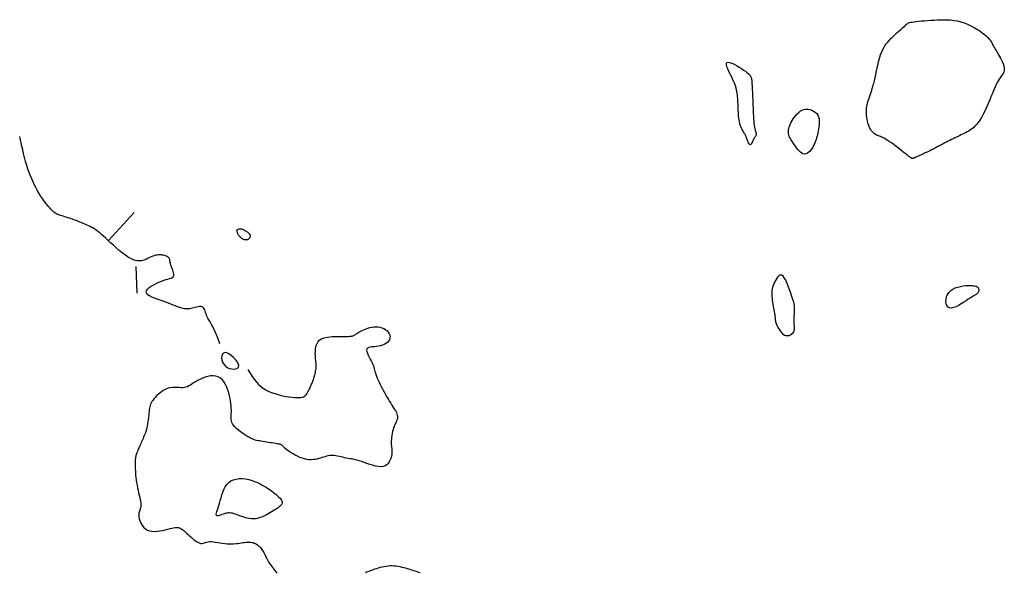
# Model space of a CAD drawing. Header units: millimetres. Extents: x 32690613 to 32693367, y 5343692 to 5344708.
# Tile 966 of 1009: x 32693093 to 32693129, y 5344639 to 5344660. Entities that reach past the tile are written whole.
import ezdxf

# ---------------------------------------------------------------- set-up
doc = ezdxf.new("R2010")
doc.units = ezdxf.units.MM
doc.header["$LTSCALE"] = 20
doc.layers.add('02-DGM_HL_491.00', color=62, linetype='Continuous')

msp = doc.modelspace()

# ---------------------------------------------------------------- linework, layer by layer
at = {"layer": '02-DGM_HL_491.00', "elevation": 491, "flags": 128}
for points in [[(32693125.751, 5344654.905), (32693125.686, 5344654.957), (32693125.612, 5344655.015), (32693125.531, 5344655.078), (32693125.446, 5344655.143), (32693125.359, 5344655.208), (32693125.275, 5344655.27), (32693125.194, 5344655.327), (32693125.12, 5344655.376), (32693125.055, 5344655.415), (32693124.999, 5344655.446), (32693124.949, 5344655.47), (32693124.904, 5344655.489), (32693124.864, 5344655.504), (32693124.826, 5344655.518), (32693124.79, 5344655.531), (32693124.754, 5344655.546), (32693124.717, 5344655.564), (32693124.68, 5344655.586), (32693124.642, 5344655.612), (32693124.605, 5344655.643), (32693124.568, 5344655.678), (32693124.534, 5344655.719), (32693124.501, 5344655.766), (32693124.472, 5344655.819), (32693124.445, 5344655.878), (32693124.421, 5344655.943), (32693124.401, 5344656.011), (32693124.384, 5344656.081), (32693124.37, 5344656.153), (32693124.358, 5344656.223), (32693124.35, 5344656.291), (32693124.344, 5344656.356), (32693124.342, 5344656.416), (32693124.342, 5344656.472), (32693124.344, 5344656.526), (32693124.35, 5344656.579), (32693124.358, 5344656.631), (32693124.369, 5344656.686), (32693124.383, 5344656.742), (32693124.4, 5344656.803), (32693124.42, 5344656.869), (32693124.442, 5344656.939), (32693124.465, 5344657.011), (32693124.49, 5344657.085), (32693124.514, 5344657.158), (32693124.538, 5344657.231), (32693124.56, 5344657.3), (32693124.581, 5344657.366), (32693124.599, 5344657.427), (32693124.615, 5344657.483), (32693124.629, 5344657.534), (32693124.64, 5344657.581), (32693124.651, 5344657.625), (32693124.66, 5344657.665), (32693124.668, 5344657.702), (32693124.675, 5344657.737), (32693124.682, 5344657.77), (32693124.689, 5344657.802), (32693124.695, 5344657.835), (32693124.703, 5344657.87), (32693124.711, 5344657.909), (32693124.72, 5344657.953), (32693124.731, 5344658.003), (32693124.743, 5344658.062), (32693124.757, 5344658.129), (32693124.774, 5344658.205), (32693124.793, 5344658.286), (32693124.815, 5344658.371), (32693124.841, 5344658.459), (32693124.87, 5344658.548), (32693124.904, 5344658.635), (32693124.942, 5344658.72), (32693124.985, 5344658.801), (32693125.032, 5344658.877), (32693125.083, 5344658.95), (32693125.137, 5344659.019), (32693125.193, 5344659.085), (32693125.252, 5344659.148), (32693125.311, 5344659.208), (32693125.371, 5344659.267), (32693125.432, 5344659.323), (32693125.491, 5344659.376), (32693125.549, 5344659.427), (32693125.604, 5344659.475), (32693125.655, 5344659.52), (32693125.703, 5344659.561), (32693125.745, 5344659.598), (32693125.781, 5344659.63), (32693125.811, 5344659.658), (32693125.836, 5344659.681), (32693125.86, 5344659.701), (32693125.884, 5344659.717), (32693125.913, 5344659.732), (32693125.948, 5344659.744), (32693125.991, 5344659.755), (32693126.047, 5344659.766), (32693126.116, 5344659.776), (32693126.198, 5344659.786), (32693126.29, 5344659.796), (32693126.392, 5344659.805), (32693126.501, 5344659.814), (32693126.616, 5344659.823), (32693126.735, 5344659.831), (32693126.857, 5344659.839), (32693126.98, 5344659.846), (32693127.103, 5344659.851), (32693127.227, 5344659.853), (32693127.351, 5344659.85), (32693127.476, 5344659.842), (32693127.601, 5344659.828), (32693127.727, 5344659.805), (32693127.853, 5344659.774), (32693127.98, 5344659.732), (32693128.105, 5344659.682), (32693128.227, 5344659.625), (32693128.344, 5344659.563), (32693128.455, 5344659.499), (32693128.557, 5344659.434), (32693128.649, 5344659.369), (32693128.729, 5344659.307), (32693128.797, 5344659.25), (32693128.852, 5344659.197), (32693128.898, 5344659.147), (32693128.935, 5344659.1), (32693128.966, 5344659.055), (32693128.992, 5344659.013), (32693129.016, 5344658.971), (32693129.038, 5344658.93), (32693129.061, 5344658.889), (32693129.085, 5344658.848), (32693129.11, 5344658.805), (32693129.136, 5344658.76), (32693129.164, 5344658.713), (32693129.194, 5344658.663), (32693129.225, 5344658.608), (32693129.259, 5344658.55), (32693129.296, 5344658.486), (32693129.332, 5344658.419), (32693129.368, 5344658.349), (32693129.401, 5344658.278), (32693129.43, 5344658.208), (32693129.452, 5344658.138), (32693129.466, 5344658.072), (32693129.471, 5344658.01), (32693129.465, 5344657.953), (32693129.449, 5344657.9), (32693129.425, 5344657.849), (32693129.395, 5344657.8), (32693129.36, 5344657.749), (32693129.321, 5344657.697), (32693129.282, 5344657.641), (32693129.242, 5344657.58), (32693129.203, 5344657.513), (32693129.166, 5344657.439), (32693129.129, 5344657.359), (32693129.092, 5344657.273), (32693129.055, 5344657.182), (32693129.016, 5344657.085), (32693128.975, 5344656.984), (32693128.932, 5344656.877), (32693128.885, 5344656.766), (32693128.836, 5344656.653), (32693128.784, 5344656.539), (32693128.73, 5344656.426), (32693128.675, 5344656.317), (32693128.617, 5344656.214), (32693128.559, 5344656.118), (32693128.5, 5344656.032), (32693128.44, 5344655.957), (32693128.381, 5344655.893), (32693128.321, 5344655.837), (32693128.261, 5344655.79), (32693128.201, 5344655.748), (32693128.142, 5344655.712), (32693128.084, 5344655.68), (32693128.026, 5344655.65), (32693127.97, 5344655.622), (32693127.914, 5344655.594), (32693127.859, 5344655.567), (32693127.803, 5344655.54), (32693127.747, 5344655.513), (32693127.689, 5344655.485), (32693127.631, 5344655.457), (32693127.571, 5344655.428), (32693127.508, 5344655.397), (32693127.445, 5344655.365), (32693127.381, 5344655.333), (32693127.318, 5344655.301), (32693127.257, 5344655.27), (32693127.199, 5344655.24), (32693127.144, 5344655.212), (32693127.094, 5344655.185), (32693127.049, 5344655.161), (32693127.009, 5344655.14), (32693126.972, 5344655.12), (32693126.937, 5344655.101), (32693126.903, 5344655.082), (32693126.869, 5344655.063), (32693126.833, 5344655.044), (32693126.794, 5344655.024), (32693126.751, 5344655.003), (32693126.705, 5344654.98), (32693126.657, 5344654.956), (32693126.607, 5344654.933), (32693126.557, 5344654.909), (32693126.508, 5344654.886), (32693126.461, 5344654.864), (32693126.416, 5344654.843), (32693126.374, 5344654.824), (32693126.335, 5344654.807), (32693126.3, 5344654.791), (32693126.267, 5344654.777), (32693126.238, 5344654.764), (32693126.211, 5344654.752), (32693126.187, 5344654.742), (32693126.165, 5344654.732), (32693126.146, 5344654.723), (32693126.128, 5344654.716), (32693126.113, 5344654.709), (32693126.099, 5344654.703), (32693126.086, 5344654.699), (32693126.074, 5344654.696), (32693126.063, 5344654.694), (32693126.053, 5344654.694), (32693126.042, 5344654.695), (32693126.032, 5344654.697), (32693126.022, 5344654.701), (32693126.011, 5344654.706), (32693126.001, 5344654.712), (32693125.991, 5344654.719), (32693125.98, 5344654.726), (32693125.97, 5344654.734), (32693125.959, 5344654.742), (32693125.946, 5344654.752), (32693125.93, 5344654.764), (32693125.909, 5344654.78), (32693125.883, 5344654.801), (32693125.848, 5344654.828), (32693125.805, 5344654.863)], [(32693119.156, 5344658.266), (32693119.197, 5344658.276), (32693119.259, 5344658.265), (32693119.335, 5344658.237), (32693119.422, 5344658.196), (32693119.514, 5344658.146), (32693119.606, 5344658.091), (32693119.695, 5344658.034), (32693119.774, 5344657.981), (32693119.841, 5344657.933), (32693119.896, 5344657.892), (32693119.94, 5344657.856), (32693119.974, 5344657.825), (32693120.001, 5344657.797), (32693120.02, 5344657.772), (32693120.035, 5344657.75), (32693120.046, 5344657.729), (32693120.055, 5344657.709), (32693120.062, 5344657.689), (32693120.067, 5344657.67), (32693120.07, 5344657.651), (32693120.073, 5344657.633), (32693120.075, 5344657.614), (32693120.077, 5344657.596), (32693120.078, 5344657.578), (32693120.079, 5344657.559), (32693120.081, 5344657.538), (32693120.083, 5344657.515), (32693120.085, 5344657.488), (32693120.087, 5344657.455), (32693120.09, 5344657.416), (32693120.093, 5344657.368), (32693120.096, 5344657.311), (32693120.099, 5344657.243), (32693120.102, 5344657.166), (32693120.106, 5344657.081), (32693120.11, 5344656.989), (32693120.114, 5344656.892), (32693120.118, 5344656.79), (32693120.122, 5344656.686), (32693120.126, 5344656.581), (32693120.13, 5344656.475), (32693120.135, 5344656.371), (32693120.139, 5344656.27), (32693120.145, 5344656.172), (32693120.151, 5344656.08), (32693120.158, 5344655.995), (32693120.167, 5344655.919), (32693120.177, 5344655.851), (32693120.188, 5344655.794), (32693120.2, 5344655.747), (32693120.212, 5344655.708), (32693120.224, 5344655.676), (32693120.234, 5344655.649), (32693120.242, 5344655.627), (32693120.247, 5344655.607), (32693120.248, 5344655.589), (32693120.245, 5344655.572), (32693120.237, 5344655.554), (32693120.227, 5344655.536), (32693120.214, 5344655.516), (32693120.199, 5344655.495), (32693120.182, 5344655.471), (32693120.166, 5344655.444), (32693120.149, 5344655.414), (32693120.132, 5344655.38), (32693120.117, 5344655.345), (32693120.101, 5344655.309), (32693120.086, 5344655.276), (32693120.071, 5344655.246), (32693120.057, 5344655.223), (32693120.041, 5344655.207), (32693120.026, 5344655.201), (32693120.01, 5344655.206), (32693119.994, 5344655.22), (32693119.978, 5344655.243), (32693119.962, 5344655.271), (32693119.947, 5344655.303), (32693119.933, 5344655.338), (32693119.919, 5344655.372), (32693119.907, 5344655.404), (32693119.896, 5344655.433), (32693119.886, 5344655.46), (32693119.876, 5344655.484), (32693119.866, 5344655.508), (32693119.855, 5344655.531), (32693119.842, 5344655.556), (32693119.828, 5344655.583), (32693119.811, 5344655.613), (32693119.791, 5344655.648), (32693119.769, 5344655.686), (32693119.745, 5344655.728), (32693119.721, 5344655.774), (32693119.697, 5344655.824), (32693119.674, 5344655.877), (32693119.652, 5344655.934), (32693119.634, 5344655.994), (32693119.618, 5344656.058), (32693119.606, 5344656.124), (32693119.596, 5344656.193), (32693119.589, 5344656.264), (32693119.583, 5344656.336), (32693119.579, 5344656.41), (32693119.576, 5344656.484), (32693119.573, 5344656.559), (32693119.57, 5344656.634), (32693119.567, 5344656.708), (32693119.563, 5344656.782), (32693119.559, 5344656.854), (32693119.554, 5344656.925), (32693119.549, 5344656.994), (32693119.542, 5344657.061), (32693119.534, 5344657.125), (32693119.524, 5344657.185), (32693119.513, 5344657.245), (32693119.498, 5344657.304), (32693119.481, 5344657.364), (32693119.459, 5344657.428), (32693119.433, 5344657.496), (32693119.401, 5344657.57), (32693119.363, 5344657.652), (32693119.32, 5344657.741), (32693119.273, 5344657.836), (32693119.228, 5344657.931), (32693119.188, 5344658.023), (32693119.157, 5344658.106), (32693119.139, 5344658.178), (32693119.137, 5344658.232)], [(32693122.017, 5344656.511), (32693122.089, 5344656.523), (32693122.164, 5344656.522), (32693122.239, 5344656.509), (32693122.311, 5344656.486), (32693122.379, 5344656.453), (32693122.44, 5344656.411), (32693122.493, 5344656.36), (32693122.535, 5344656.303), (32693122.564, 5344656.238), (32693122.582, 5344656.169), (32693122.59, 5344656.096), (32693122.59, 5344656.02), (32693122.584, 5344655.943), (32693122.574, 5344655.866), (32693122.561, 5344655.791), (32693122.547, 5344655.718), (32693122.534, 5344655.65), (32693122.521, 5344655.584), (32693122.507, 5344655.521), (32693122.491, 5344655.46), (32693122.474, 5344655.4), (32693122.453, 5344655.34), (32693122.429, 5344655.279), (32693122.401, 5344655.216), (32693122.368, 5344655.151), (32693122.331, 5344655.087), (32693122.289, 5344655.026), (32693122.245, 5344654.969), (32693122.198, 5344654.921), (32693122.149, 5344654.884), (32693122.099, 5344654.859), (32693122.047, 5344654.851), (32693121.996, 5344654.86), (32693121.945, 5344654.885), (32693121.894, 5344654.923), (32693121.844, 5344654.971), (32693121.796, 5344655.027), (32693121.748, 5344655.087), (32693121.702, 5344655.15), (32693121.659, 5344655.212), (32693121.617, 5344655.271), (32693121.579, 5344655.328), (32693121.544, 5344655.382), (32693121.513, 5344655.435), (32693121.487, 5344655.487), (32693121.466, 5344655.538), (32693121.45, 5344655.589), (32693121.441, 5344655.641), (32693121.439, 5344655.694), (32693121.443, 5344655.748), (32693121.453, 5344655.804), (32693121.47, 5344655.861), (32693121.491, 5344655.919), (32693121.518, 5344655.979), (32693121.549, 5344656.041), (32693121.585, 5344656.104), (32693121.624, 5344656.168), (32693121.668, 5344656.233), (32693121.716, 5344656.295), (32693121.768, 5344656.354), (32693121.824, 5344656.406), (32693121.884, 5344656.452), (32693121.948, 5344656.487)], [(32693100.941, 5344652.036), (32693100.953, 5344652.051), (32693100.97, 5344652.061), (32693100.99, 5344652.069), (32693101.013, 5344652.073), (32693101.038, 5344652.075), (32693101.064, 5344652.075), (32693101.091, 5344652.072), (32693101.116, 5344652.067), (32693101.14, 5344652.06), (32693101.163, 5344652.052), (32693101.185, 5344652.043), (32693101.206, 5344652.032), (32693101.226, 5344652.02), (32693101.247, 5344652.007), (32693101.267, 5344651.993), (32693101.288, 5344651.978), (32693101.31, 5344651.963), (32693101.332, 5344651.948), (32693101.353, 5344651.931), (32693101.372, 5344651.914), (32693101.39, 5344651.896), (32693101.405, 5344651.878), (32693101.416, 5344651.858), (32693101.422, 5344651.837), (32693101.424, 5344651.815), (32693101.422, 5344651.793), (32693101.415, 5344651.771), (32693101.405, 5344651.75), (32693101.392, 5344651.729), (32693101.376, 5344651.711), (32693101.358, 5344651.695), (32693101.338, 5344651.682), (32693101.317, 5344651.673), (32693101.295, 5344651.667), (32693101.272, 5344651.664), (32693101.249, 5344651.664), (32693101.225, 5344651.667), (32693101.202, 5344651.673), (32693101.178, 5344651.681), (32693101.154, 5344651.692), (32693101.131, 5344651.704), (32693101.108, 5344651.719), (32693101.086, 5344651.736), (32693101.065, 5344651.754), (32693101.045, 5344651.774), (32693101.025, 5344651.796), (32693101.007, 5344651.819), (32693100.99, 5344651.844), (32693100.974, 5344651.87), (32693100.96, 5344651.896), (32693100.948, 5344651.923), (32693100.939, 5344651.949), (32693100.933, 5344651.975), (32693100.931, 5344651.998), (32693100.933, 5344652.019)], [(32693120.896, 5344650.029), (32693120.873, 5344649.967), (32693120.854, 5344649.908), (32693120.839, 5344649.851), (32693120.829, 5344649.794), (32693120.822, 5344649.737), (32693120.819, 5344649.679), (32693120.82, 5344649.619), (32693120.824, 5344649.555), (32693120.832, 5344649.488), (32693120.841, 5344649.417), (32693120.853, 5344649.345), (32693120.866, 5344649.272), (32693120.879, 5344649.199), (32693120.892, 5344649.127), (32693120.904, 5344649.059), (32693120.915, 5344648.994), (32693120.924, 5344648.935), (32693120.932, 5344648.88), (32693120.938, 5344648.829), (32693120.944, 5344648.782), (32693120.949, 5344648.739), (32693120.954, 5344648.698), (32693120.96, 5344648.66), (32693120.967, 5344648.624), (32693120.976, 5344648.59), (32693120.986, 5344648.557), (32693120.998, 5344648.525), (32693121.011, 5344648.493), (32693121.027, 5344648.461), (32693121.044, 5344648.428), (32693121.063, 5344648.394), (32693121.085, 5344648.358), (32693121.108, 5344648.32), (32693121.133, 5344648.282), (32693121.161, 5344648.244), (32693121.191, 5344648.209), (32693121.224, 5344648.176), (32693121.259, 5344648.148), (32693121.296, 5344648.126), (32693121.337, 5344648.111), (32693121.38, 5344648.105), (32693121.424, 5344648.106), (32693121.468, 5344648.115), (32693121.511, 5344648.13), (32693121.551, 5344648.152), (32693121.586, 5344648.179), (32693121.617, 5344648.211), (32693121.64, 5344648.248), (32693121.655, 5344648.288), (32693121.664, 5344648.331), (32693121.667, 5344648.378), (32693121.666, 5344648.428), (32693121.663, 5344648.481), (32693121.658, 5344648.536), (32693121.654, 5344648.594), (32693121.652, 5344648.654), (32693121.653, 5344648.715), (32693121.656, 5344648.779), (32693121.661, 5344648.843), (32693121.665, 5344648.908), (32693121.67, 5344648.973), (32693121.673, 5344649.038), (32693121.673, 5344649.102), (32693121.67, 5344649.165), (32693121.663, 5344649.227), (32693121.652, 5344649.289), (32693121.637, 5344649.351), (32693121.619, 5344649.416), (32693121.597, 5344649.483), (32693121.572, 5344649.556), (32693121.544, 5344649.635), (32693121.513, 5344649.72), (32693121.48, 5344649.814), (32693121.445, 5344649.911), (32693121.407, 5344650.009), (32693121.368, 5344650.102), (32693121.328, 5344650.187), (32693121.287, 5344650.259), (32693121.244, 5344650.314), (32693121.201, 5344650.349), (32693121.158, 5344650.359), (32693121.115, 5344650.348), (32693121.072, 5344650.318), (32693121.031, 5344650.275), (32693120.993, 5344650.22), (32693120.957, 5344650.159), (32693120.925, 5344650.094)], [(32693127.413, 5344649.714), (32693127.48, 5344649.78), (32693127.56, 5344649.835), (32693127.649, 5344649.878), (32693127.745, 5344649.912), (32693127.844, 5344649.937), (32693127.943, 5344649.955), (32693128.037, 5344649.966), (32693128.125, 5344649.971), (32693128.203, 5344649.972), (32693128.272, 5344649.969), (32693128.331, 5344649.963), (32693128.381, 5344649.952), (32693128.423, 5344649.939), (32693128.457, 5344649.923), (32693128.484, 5344649.903), (32693128.504, 5344649.882), (32693128.517, 5344649.858), (32693128.525, 5344649.832), (32693128.527, 5344649.806), (32693128.524, 5344649.779), (32693128.516, 5344649.752), (32693128.504, 5344649.726), (32693128.489, 5344649.702), (32693128.47, 5344649.679), (32693128.449, 5344649.658), (32693128.423, 5344649.639), (32693128.393, 5344649.618), (32693128.357, 5344649.596), (32693128.314, 5344649.571), (32693128.263, 5344649.54), (32693128.202, 5344649.502), (32693128.131, 5344649.457), (32693128.05, 5344649.403), (32693127.961, 5344649.344), (32693127.866, 5344649.285), (32693127.77, 5344649.229), (32693127.676, 5344649.182), (32693127.586, 5344649.148), (32693127.505, 5344649.132), (32693127.435, 5344649.138), (32693127.379, 5344649.169), (32693127.338, 5344649.221), (32693127.312, 5344649.291), (32693127.301, 5344649.372), (32693127.305, 5344649.459), (32693127.325, 5344649.549), (32693127.361, 5344649.636)], [(32693100.499, 5344646.974), (32693100.57, 5344646.922), (32693100.651, 5344646.886), (32693100.735, 5344646.866), (32693100.816, 5344646.861), (32693100.889, 5344646.872), (32693100.948, 5344646.897), (32693100.986, 5344646.938), (32693100.999, 5344646.993), (32693100.981, 5344647.062), (32693100.938, 5344647.139), (32693100.875, 5344647.22), (32693100.799, 5344647.298), (32693100.715, 5344647.368), (32693100.63, 5344647.424), (32693100.549, 5344647.461), (32693100.479, 5344647.473), (32693100.425, 5344647.456), (32693100.388, 5344647.415), (32693100.367, 5344647.354), (32693100.362, 5344647.281), (32693100.373, 5344647.2), (32693100.399, 5344647.118), (32693100.442, 5344647.041)], [(32693100.627, 5344642.642), (32693100.708, 5344642.7), (32693100.8, 5344642.743), (32693100.902, 5344642.772), (32693101.012, 5344642.787), (32693101.128, 5344642.789), (32693101.249, 5344642.778), (32693101.373, 5344642.754), (32693101.499, 5344642.718), (32693101.626, 5344642.67), (32693101.751, 5344642.614), (32693101.873, 5344642.55), (32693101.991, 5344642.482), (32693102.101, 5344642.411), (32693102.203, 5344642.341), (32693102.295, 5344642.273), (32693102.374, 5344642.21), (32693102.44, 5344642.154), (32693102.493, 5344642.104), (32693102.535, 5344642.06), (32693102.566, 5344642.022), (32693102.589, 5344641.988), (32693102.604, 5344641.958), (32693102.612, 5344641.931), (32693102.615, 5344641.907), (32693102.614, 5344641.884), (32693102.609, 5344641.863), (32693102.6, 5344641.843), (32693102.588, 5344641.823), (32693102.572, 5344641.804), (32693102.552, 5344641.784), (32693102.53, 5344641.764), (32693102.503, 5344641.742), (32693102.474, 5344641.72), (32693102.441, 5344641.695), (32693102.404, 5344641.67), (32693102.364, 5344641.642), (32693102.319, 5344641.613), (32693102.27, 5344641.582), (32693102.216, 5344641.549), (32693102.158, 5344641.513), (32693102.094, 5344641.476), (32693102.026, 5344641.439), (32693101.954, 5344641.402), (32693101.879, 5344641.368), (32693101.8, 5344641.338), (32693101.72, 5344641.314), (32693101.638, 5344641.296), (32693101.555, 5344641.288), (32693101.472, 5344641.29), (32693101.389, 5344641.3), (32693101.307, 5344641.317), (32693101.226, 5344641.34), (32693101.149, 5344641.365), (32693101.074, 5344641.393), (32693101.003, 5344641.42), (32693100.937, 5344641.445), (32693100.876, 5344641.467), (32693100.82, 5344641.484), (32693100.767, 5344641.498), (32693100.716, 5344641.507), (32693100.667, 5344641.512), (32693100.618, 5344641.513), (32693100.569, 5344641.508), (32693100.518, 5344641.498), (32693100.466, 5344641.483), (32693100.413, 5344641.465), (32693100.36, 5344641.447), (32693100.311, 5344641.429), (32693100.266, 5344641.415), (32693100.227, 5344641.406), (32693100.196, 5344641.406), (32693100.174, 5344641.415), (32693100.163, 5344641.436), (32693100.162, 5344641.469), (32693100.17, 5344641.512), (32693100.184, 5344641.567), (32693100.204, 5344641.631), (32693100.227, 5344641.704), (32693100.254, 5344641.787), (32693100.281, 5344641.878), (32693100.309, 5344641.976), (32693100.338, 5344642.079), (32693100.37, 5344642.185), (32693100.406, 5344642.289), (32693100.448, 5344642.39), (32693100.498, 5344642.484), (32693100.557, 5344642.569)]]:
    msp.add_lwpolyline(points, close=True, dxfattribs=at)
for points in [[(32693100.3, 5344647.8), (32693100.202, 5344648.049), (32693100.117, 5344648.248), (32693100.044, 5344648.404), (32693099.982, 5344648.525), (32693099.93, 5344648.617), (32693099.887, 5344648.69), (32693099.851, 5344648.749), (32693099.823, 5344648.803), (32693099.8, 5344648.857), (32693099.781, 5344648.912), (32693099.765, 5344648.967), (32693099.749, 5344649.018), (32693099.733, 5344649.065), (32693099.714, 5344649.106), (32693099.691, 5344649.14), (32693099.663, 5344649.165), (32693099.627, 5344649.179), (32693099.586, 5344649.185), (32693099.539, 5344649.183), (32693099.489, 5344649.175), (32693099.436, 5344649.164), (32693099.382, 5344649.15), (32693099.328, 5344649.135), (32693099.275, 5344649.122), (32693099.225, 5344649.111), (32693099.176, 5344649.103), (32693099.127, 5344649.098), (32693099.078, 5344649.097), (32693099.028, 5344649.099), (32693098.975, 5344649.106), (32693098.919, 5344649.117), (32693098.858, 5344649.133), (32693098.792, 5344649.154), (32693098.721, 5344649.179), (32693098.644, 5344649.208), (32693098.562, 5344649.24), (32693098.474, 5344649.274), (32693098.382, 5344649.31), (32693098.284, 5344649.347), (32693098.181, 5344649.385), (32693098.073, 5344649.423), (32693097.965, 5344649.46), (32693097.861, 5344649.499), (32693097.765, 5344649.539), (32693097.682, 5344649.581), (32693097.616, 5344649.625), (32693097.573, 5344649.672), (32693097.556, 5344649.722), (32693097.569, 5344649.776), (32693097.608, 5344649.832), (32693097.668, 5344649.889), (32693097.745, 5344649.945), (32693097.834, 5344649.999), (32693097.93, 5344650.049), (32693098.028, 5344650.095), (32693098.124, 5344650.133), (32693098.212, 5344650.164), (32693098.293, 5344650.189), (32693098.365, 5344650.21), (32693098.428, 5344650.229), (32693098.481, 5344650.247), (32693098.523, 5344650.266), (32693098.555, 5344650.289), (32693098.575, 5344650.318), (32693098.584, 5344650.353), (32693098.583, 5344650.394), (32693098.574, 5344650.44), (32693098.559, 5344650.49), (32693098.54, 5344650.541), (32693098.52, 5344650.594), (32693098.5, 5344650.645), (32693098.483, 5344650.695), (32693098.47, 5344650.742), (32693098.46, 5344650.786), (32693098.452, 5344650.827), (32693098.446, 5344650.865), (32693098.439, 5344650.899), (32693098.431, 5344650.931), (32693098.421, 5344650.96), (32693098.406, 5344650.985), (32693098.387, 5344651.008), (32693098.364, 5344651.029), (32693098.336, 5344651.046), (32693098.305, 5344651.061), (32693098.27, 5344651.074), (32693098.233, 5344651.085), (32693098.193, 5344651.093), (32693098.15, 5344651.099), (32693098.106, 5344651.104), (32693098.061, 5344651.106), (32693098.013, 5344651.105), (32693097.963, 5344651.1), (32693097.91, 5344651.092), (32693097.856, 5344651.078), (32693097.798, 5344651.06), (32693097.738, 5344651.036), (32693097.675, 5344651.006), (32693097.609, 5344650.973), (32693097.539, 5344650.94), (32693097.464, 5344650.912), (32693097.384, 5344650.892), (32693097.299, 5344650.882), (32693097.207, 5344650.888), (32693097.109, 5344650.911), (32693097.005, 5344650.955), (32693096.895, 5344651.016), (32693096.782, 5344651.093), (32693096.667, 5344651.179), (32693096.553, 5344651.273), (32693096.442, 5344651.37), (32693096.334, 5344651.467), (32693096.233, 5344651.561), (32693096.14, 5344651.647), (32693096.054, 5344651.726), (32693095.973, 5344651.798), (32693095.898, 5344651.864), (32693095.827, 5344651.924), (32693095.76, 5344651.978), (32693095.694, 5344652.027), (32693095.63, 5344652.071), (32693095.566, 5344652.11), (32693095.502, 5344652.144), (32693095.441, 5344652.175), (32693095.381, 5344652.203), (32693095.323, 5344652.228), (32693095.269, 5344652.25), (32693095.219, 5344652.27), (32693095.173, 5344652.288), (32693095.131, 5344652.306), (32693095.093, 5344652.322), (32693095.058, 5344652.338), (32693095.023, 5344652.353), (32693094.988, 5344652.368), (32693094.951, 5344652.384), (32693094.91, 5344652.4), (32693094.866, 5344652.416), (32693094.815, 5344652.433), (32693094.76, 5344652.452), (32693094.702, 5344652.47), (32693094.642, 5344652.488), (32693094.582, 5344652.507), (32693094.523, 5344652.525), (32693094.465, 5344652.542), (32693094.412, 5344652.559), (32693094.363, 5344652.575), (32693094.317, 5344652.59), (32693094.276, 5344652.606), (32693094.236, 5344652.624), (32693094.198, 5344652.644), (32693094.16, 5344652.668), (32693094.121, 5344652.697), (32693094.082, 5344652.732), (32693094.04, 5344652.772), (32693093.997, 5344652.818), (32693093.953, 5344652.869), (32693093.908, 5344652.922), (32693093.863, 5344652.978), (32693093.82, 5344653.035), (32693093.777, 5344653.092), (32693093.736, 5344653.148), (32693093.698, 5344653.201), (32693093.661, 5344653.255), (32693093.625, 5344653.308), (32693093.59, 5344653.364), (32693093.554, 5344653.424), (32693093.517, 5344653.489), (32693093.478, 5344653.561), (32693093.437, 5344653.641), (32693093.394, 5344653.73), (32693093.348, 5344653.828), (32693093.3, 5344653.935), (32693093.252, 5344654.049), (32693093.204, 5344654.172), (32693093.157, 5344654.301), (32693093.111, 5344654.437), (32693093.069, 5344654.578), (32693093.029, 5344654.724), (32693092.993, 5344654.872), (32693092.961, 5344655.015), (32693092.932, 5344655.15), (32693092.906, 5344655.272), (32693092.884, 5344655.376), (32693092.865, 5344655.459), (32693092.85, 5344655.515)], [(32693096.147, 5344651.641), (32693097.107, 5344652.679)], [(32693097.224, 5344649.681), (32693097.185, 5344650.68)], [(32693101.338, 5344646.84), (32693101.472, 5344646.617), (32693101.604, 5344646.436), (32693101.735, 5344646.292), (32693101.864, 5344646.179), (32693101.993, 5344646.092), (32693102.121, 5344646.026), (32693102.248, 5344645.975), (32693102.374, 5344645.935), (32693102.5, 5344645.901), (32693102.625, 5344645.872), (32693102.746, 5344645.848), (32693102.861, 5344645.829), (32693102.971, 5344645.815), (32693103.071, 5344645.806), (32693103.162, 5344645.802), (32693103.241, 5344645.802), (32693103.308, 5344645.807), (32693103.363, 5344645.817), (32693103.409, 5344645.832), (32693103.447, 5344645.853), (32693103.479, 5344645.879), (32693103.507, 5344645.91), (32693103.533, 5344645.947), (32693103.558, 5344645.99), (32693103.585, 5344646.04), (32693103.613, 5344646.094), (32693103.641, 5344646.152), (32693103.669, 5344646.214), (32693103.697, 5344646.277), (32693103.724, 5344646.342), (32693103.75, 5344646.407), (32693103.774, 5344646.471), (32693103.795, 5344646.534), (32693103.815, 5344646.595), (32693103.831, 5344646.655), (32693103.846, 5344646.714), (32693103.857, 5344646.773), (32693103.866, 5344646.831), (32693103.872, 5344646.889), (32693103.874, 5344646.948), (32693103.874, 5344647.007), (32693103.871, 5344647.068), (32693103.867, 5344647.128), (32693103.862, 5344647.19), (32693103.856, 5344647.251), (32693103.851, 5344647.313), (32693103.847, 5344647.375), (32693103.845, 5344647.438), (32693103.846, 5344647.5), (32693103.85, 5344647.562), (32693103.857, 5344647.623), (32693103.867, 5344647.681), (32693103.881, 5344647.737), (32693103.9, 5344647.79), (32693103.922, 5344647.838), (32693103.949, 5344647.881), (32693103.982, 5344647.919), (32693104.019, 5344647.952), (32693104.063, 5344647.98), (32693104.112, 5344648.004), (32693104.168, 5344648.023), (32693104.232, 5344648.039), (32693104.302, 5344648.051), (32693104.381, 5344648.06), (32693104.467, 5344648.067), (32693104.56, 5344648.071), (32693104.655, 5344648.073), (32693104.75, 5344648.074), (32693104.843, 5344648.075), (32693104.93, 5344648.075), (32693105.01, 5344648.076), (32693105.078, 5344648.077), (32693105.135, 5344648.08), (32693105.179, 5344648.084), (32693105.215, 5344648.09), (32693105.244, 5344648.097), (32693105.268, 5344648.106), (32693105.29, 5344648.118), (32693105.311, 5344648.131), (32693105.334, 5344648.147), (32693105.36, 5344648.166), (32693105.391, 5344648.187), (32693105.426, 5344648.209), (32693105.466, 5344648.233), (32693105.51, 5344648.258), (32693105.559, 5344648.284), (32693105.613, 5344648.31), (32693105.672, 5344648.336), (32693105.736, 5344648.362), (32693105.804, 5344648.385), (32693105.876, 5344648.406), (32693105.95, 5344648.423), (32693106.026, 5344648.434), (32693106.102, 5344648.438), (32693106.178, 5344648.434), (32693106.252, 5344648.422), (32693106.325, 5344648.399), (32693106.393, 5344648.367), (32693106.456, 5344648.327), (32693106.512, 5344648.281), (32693106.558, 5344648.23), (32693106.594, 5344648.176), (32693106.618, 5344648.12), (32693106.628, 5344648.064), (32693106.622, 5344648.008), (32693106.603, 5344647.954), (32693106.57, 5344647.904), (32693106.526, 5344647.856), (32693106.473, 5344647.814), (32693106.41, 5344647.777), (32693106.341, 5344647.747), (32693106.266, 5344647.724), (32693106.187, 5344647.709), (32693106.106, 5344647.7), (32693106.028, 5344647.694), (32693105.953, 5344647.688), (32693105.887, 5344647.68), (32693105.831, 5344647.666), (32693105.788, 5344647.645), (32693105.761, 5344647.613), (32693105.753, 5344647.568), (32693105.761, 5344647.513), (32693105.781, 5344647.45), (32693105.811, 5344647.38), (32693105.847, 5344647.308), (32693105.885, 5344647.234), (32693105.923, 5344647.163), (32693105.957, 5344647.095), (32693105.984, 5344647.034), (32693106.005, 5344646.978), (32693106.023, 5344646.925), (32693106.037, 5344646.874), (32693106.051, 5344646.824), (32693106.064, 5344646.772), (32693106.08, 5344646.718), (32693106.099, 5344646.659), (32693106.122, 5344646.594), (32693106.15, 5344646.524), (32693106.182, 5344646.45), (32693106.218, 5344646.373), (32693106.256, 5344646.293), (32693106.297, 5344646.211), (32693106.339, 5344646.129), (32693106.384, 5344646.047), (32693106.429, 5344645.965), (32693106.474, 5344645.886), (32693106.52, 5344645.807), (32693106.565, 5344645.732), (32693106.61, 5344645.658), (32693106.653, 5344645.588), (32693106.695, 5344645.521), (32693106.734, 5344645.458), (32693106.771, 5344645.399), (32693106.804, 5344645.344), (32693106.834, 5344645.292), (32693106.859, 5344645.243), (32693106.88, 5344645.196), (32693106.894, 5344645.151), (32693106.903, 5344645.107), (32693106.905, 5344645.065), (32693106.899, 5344645.023), (32693106.888, 5344644.981), (32693106.871, 5344644.938), (32693106.851, 5344644.893), (32693106.828, 5344644.845), (32693106.804, 5344644.794), (32693106.78, 5344644.738), (32693106.757, 5344644.678), (32693106.737, 5344644.612), (32693106.719, 5344644.541), (32693106.703, 5344644.468), (32693106.69, 5344644.393), (32693106.68, 5344644.319), (32693106.673, 5344644.247), (32693106.669, 5344644.178), (32693106.669, 5344644.113), (32693106.671, 5344644.055), (32693106.676, 5344644.002), (32693106.682, 5344643.952), (32693106.687, 5344643.903), (32693106.692, 5344643.854), (32693106.694, 5344643.803), (32693106.692, 5344643.749), (32693106.686, 5344643.689), (32693106.674, 5344643.623), (32693106.656, 5344643.553), (32693106.63, 5344643.483), (32693106.596, 5344643.416), (32693106.553, 5344643.354), (32693106.5, 5344643.301), (32693106.438, 5344643.261), (32693106.364, 5344643.235), (32693106.278, 5344643.228), (32693106.184, 5344643.235), (32693106.082, 5344643.255), (32693105.977, 5344643.284), (32693105.87, 5344643.319), (32693105.764, 5344643.356), (32693105.662, 5344643.393), (32693105.566, 5344643.426), (32693105.478, 5344643.454), (32693105.397, 5344643.475), (32693105.323, 5344643.493), (32693105.253, 5344643.507), (32693105.188, 5344643.518), (32693105.124, 5344643.529), (32693105.062, 5344643.54), (32693105, 5344643.552), (32693104.936, 5344643.566), (32693104.871, 5344643.582), (32693104.806, 5344643.598), (32693104.741, 5344643.614), (32693104.676, 5344643.628), (32693104.612, 5344643.639), (32693104.55, 5344643.647), (32693104.489, 5344643.651), (32693104.431, 5344643.65), (32693104.375, 5344643.643), (32693104.32, 5344643.633), (32693104.265, 5344643.62), (32693104.21, 5344643.604), (32693104.154, 5344643.587), (32693104.096, 5344643.569), (32693104.035, 5344643.551), (32693103.972, 5344643.533), (32693103.905, 5344643.517), (32693103.836, 5344643.504), (32693103.763, 5344643.495), (32693103.688, 5344643.491), (32693103.609, 5344643.493), (32693103.528, 5344643.502), (32693103.444, 5344643.519), (32693103.358, 5344643.545), (32693103.271, 5344643.579), (32693103.184, 5344643.618), (32693103.099, 5344643.662), (32693103.019, 5344643.707), (32693102.944, 5344643.753), (32693102.876, 5344643.798), (32693102.818, 5344643.84), (32693102.769, 5344643.877), (32693102.729, 5344643.91), (32693102.698, 5344643.938), (32693102.672, 5344643.963), (32693102.651, 5344643.985), (32693102.633, 5344644.003), (32693102.617, 5344644.018), (32693102.602, 5344644.031), (32693102.585, 5344644.042), (32693102.566, 5344644.051), (32693102.544, 5344644.059), (32693102.519, 5344644.066), (32693102.488, 5344644.073), (32693102.453, 5344644.079), (32693102.411, 5344644.086), (32693102.363, 5344644.094), (32693102.307, 5344644.103), (32693102.244, 5344644.113), (32693102.177, 5344644.124), (32693102.108, 5344644.135), (32693102.036, 5344644.146), (32693101.965, 5344644.158), (32693101.897, 5344644.169), (32693101.831, 5344644.179), (32693101.771, 5344644.189), (32693101.714, 5344644.199), (32693101.659, 5344644.21), (32693101.605, 5344644.224), (32693101.551, 5344644.242), (32693101.494, 5344644.264), (32693101.433, 5344644.293), (32693101.367, 5344644.328), (32693101.295, 5344644.37), (32693101.218, 5344644.42), (32693101.139, 5344644.474), (32693101.062, 5344644.533), (32693100.987, 5344644.593), (32693100.918, 5344644.654), (32693100.857, 5344644.715), (32693100.807, 5344644.773), (32693100.77, 5344644.828), (32693100.743, 5344644.88), (32693100.727, 5344644.931), (32693100.718, 5344644.982), (32693100.714, 5344645.033), (32693100.715, 5344645.087), (32693100.718, 5344645.143), (32693100.721, 5344645.203), (32693100.723, 5344645.268), (32693100.723, 5344645.339), (32693100.72, 5344645.414), (32693100.715, 5344645.495), (32693100.706, 5344645.58), (32693100.693, 5344645.671), (32693100.676, 5344645.767), (32693100.653, 5344645.868), (32693100.626, 5344645.973), (32693100.592, 5344646.08), (32693100.552, 5344646.185), (32693100.505, 5344646.286), (32693100.45, 5344646.378), (32693100.388, 5344646.459), (32693100.317, 5344646.526), (32693100.237, 5344646.574), (32693100.147, 5344646.602), (32693100.051, 5344646.612), (32693099.95, 5344646.606), (32693099.847, 5344646.587), (32693099.744, 5344646.557), (32693099.645, 5344646.52), (32693099.55, 5344646.477), (32693099.464, 5344646.433), (32693099.387, 5344646.388), (32693099.319, 5344646.345), (32693099.257, 5344646.304), (32693099.199, 5344646.267), (32693099.144, 5344646.234), (32693099.089, 5344646.207), (32693099.033, 5344646.186), (32693098.974, 5344646.173), (32693098.909, 5344646.167), (32693098.839, 5344646.167), (32693098.766, 5344646.171), (32693098.689, 5344646.176), (32693098.611, 5344646.178), (32693098.531, 5344646.176), (32693098.45, 5344646.167), (32693098.37, 5344646.149), (32693098.291, 5344646.119), (32693098.213, 5344646.08), (32693098.139, 5344646.032), (32693098.069, 5344645.979), (32693098.002, 5344645.922), (32693097.942, 5344645.863), (32693097.887, 5344645.805), (32693097.84, 5344645.749), (32693097.801, 5344645.698), (32693097.768, 5344645.65), (32693097.742, 5344645.604), (32693097.721, 5344645.557), (32693097.704, 5344645.51), (32693097.691, 5344645.46), (32693097.68, 5344645.406), (32693097.671, 5344645.347), (32693097.663, 5344645.281), (32693097.655, 5344645.209), (32693097.648, 5344645.133), (32693097.639, 5344645.055), (32693097.63, 5344644.975), (32693097.621, 5344644.897), (32693097.609, 5344644.82), (32693097.596, 5344644.746), (32693097.581, 5344644.678), (32693097.563, 5344644.614), (32693097.544, 5344644.553), (32693097.524, 5344644.495), (32693097.503, 5344644.44), (32693097.482, 5344644.387), (32693097.459, 5344644.335), (32693097.437, 5344644.283), (32693097.415, 5344644.232), (32693097.393, 5344644.18), (32693097.372, 5344644.129), (32693097.351, 5344644.08), (32693097.331, 5344644.032), (32693097.311, 5344643.987), (32693097.292, 5344643.944), (32693097.275, 5344643.904), (32693097.258, 5344643.867), (32693097.242, 5344643.833), (32693097.228, 5344643.802), (32693097.214, 5344643.772), (32693097.202, 5344643.742), (32693097.191, 5344643.713), (32693097.181, 5344643.682), (32693097.173, 5344643.65), (32693097.166, 5344643.616), (32693097.16, 5344643.58), (32693097.155, 5344643.54), (32693097.151, 5344643.497), (32693097.149, 5344643.45), (32693097.147, 5344643.4), (32693097.146, 5344643.344), (32693097.146, 5344643.284), (32693097.147, 5344643.219), (32693097.149, 5344643.149), (32693097.152, 5344643.075), (32693097.156, 5344642.996), (32693097.163, 5344642.913), (32693097.172, 5344642.826), (32693097.183, 5344642.736), (32693097.197, 5344642.643), (32693097.214, 5344642.547), (32693097.233, 5344642.45), (32693097.254, 5344642.354), (32693097.275, 5344642.26), (32693097.295, 5344642.17), (32693097.313, 5344642.086), (32693097.329, 5344642.009), (32693097.342, 5344641.942), (32693097.351, 5344641.885), (32693097.356, 5344641.837), (32693097.357, 5344641.797), (32693097.355, 5344641.763), (32693097.351, 5344641.732), (32693097.344, 5344641.704), (32693097.335, 5344641.676), (32693097.325, 5344641.647), (32693097.314, 5344641.615), (32693097.303, 5344641.58), (32693097.293, 5344641.542), (32693097.285, 5344641.5), (32693097.28, 5344641.454), (32693097.28, 5344641.403), (32693097.285, 5344641.348), (32693097.296, 5344641.289), (32693097.315, 5344641.225), (32693097.341, 5344641.158), (32693097.376, 5344641.092), (32693097.419, 5344641.028), (32693097.471, 5344640.969), (32693097.531, 5344640.917), (32693097.601, 5344640.875), (32693097.681, 5344640.845), (32693097.769, 5344640.829), (32693097.865, 5344640.826), (32693097.966, 5344640.832), (32693098.068, 5344640.846), (32693098.169, 5344640.865), (32693098.267, 5344640.887), (32693098.359, 5344640.91), (32693098.442, 5344640.93), (32693098.514, 5344640.947), (32693098.575, 5344640.959), (32693098.629, 5344640.967), (32693098.675, 5344640.971), (32693098.715, 5344640.97), (32693098.751, 5344640.966), (32693098.784, 5344640.957), (32693098.816, 5344640.945), (32693098.848, 5344640.929), (32693098.881, 5344640.908), (32693098.915, 5344640.884), (32693098.95, 5344640.856), (32693098.988, 5344640.825), (32693099.028, 5344640.789), (32693099.071, 5344640.75), (32693099.118, 5344640.707), (32693099.168, 5344640.66), (32693099.222, 5344640.612), (32693099.277, 5344640.563), (32693099.333, 5344640.517), (32693099.39, 5344640.475), (32693099.445, 5344640.438), (32693099.497, 5344640.409), (32693099.547, 5344640.39), (32693099.592, 5344640.381), (32693099.635, 5344640.382), (32693099.677, 5344640.39), (32693099.718, 5344640.402), (32693099.762, 5344640.416), (32693099.809, 5344640.429), (32693099.861, 5344640.44), (32693099.92, 5344640.446), (32693099.986, 5344640.445), (32693100.059, 5344640.438), (32693100.138, 5344640.427), (32693100.221, 5344640.413), (32693100.306, 5344640.398), (32693100.393, 5344640.384), (32693100.48, 5344640.371), (32693100.565, 5344640.363), (32693100.649, 5344640.359), (32693100.73, 5344640.36), (32693100.808, 5344640.365), (32693100.883, 5344640.372), (32693100.956, 5344640.381), (32693101.025, 5344640.391), (32693101.092, 5344640.402), (32693101.156, 5344640.411), (32693101.216, 5344640.419), (32693101.274, 5344640.424), (32693101.329, 5344640.428), (32693101.382, 5344640.428), (32693101.433, 5344640.425), (32693101.481, 5344640.419), (32693101.528, 5344640.409), (32693101.573, 5344640.394), (32693101.617, 5344640.375), (32693101.659, 5344640.351), (32693101.699, 5344640.324), (32693101.737, 5344640.294), (32693101.773, 5344640.261), (32693101.806, 5344640.227), (32693101.835, 5344640.191), (32693101.862, 5344640.155), (32693101.885, 5344640.118), (32693101.907, 5344640.08), (32693101.928, 5344640.039), (32693101.95, 5344639.994), (32693101.975, 5344639.943), (32693102.004, 5344639.886), (32693102.04, 5344639.821), (32693102.082, 5344639.747), (32693102.134, 5344639.662), (32693102.194, 5344639.57), (32693102.262, 5344639.473), (32693102.337, 5344639.373), (32693102.42, 5344639.274)], [(32693105.715, 5344639.302), (32693105.754, 5344639.319), (32693105.797, 5344639.336), (32693105.843, 5344639.353), (32693105.894, 5344639.371), (32693105.947, 5344639.389), (32693106.004, 5344639.408), (32693106.064, 5344639.428), (32693106.128, 5344639.449), (32693106.194, 5344639.47), (32693106.262, 5344639.49), (32693106.332, 5344639.509), (32693106.404, 5344639.526), (32693106.478, 5344639.539), (32693106.552, 5344639.549), (32693106.627, 5344639.555), (32693106.702, 5344639.555), (32693106.776, 5344639.551), (32693106.851, 5344639.543), (32693106.924, 5344639.531), (32693106.995, 5344639.517), (32693107.065, 5344639.501), (32693107.132, 5344639.484), (32693107.197, 5344639.466), (32693107.259, 5344639.449), (32693107.319, 5344639.431), (32693107.377, 5344639.413), (32693107.435, 5344639.395), (32693107.493, 5344639.377), (32693107.553, 5344639.357), (32693107.616, 5344639.337), (32693107.681, 5344639.315), (32693107.751, 5344639.292)]]:
    msp.add_lwpolyline(points, dxfattribs=at)

doc.saveas('drawing.dxf')
